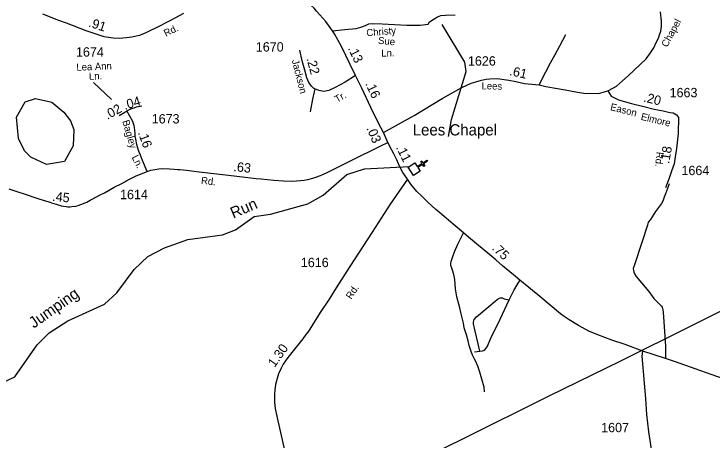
# Model space of a CAD drawing. Extents: x 2093524 to 2270757, y 289120 to 570408.
# Drawn here: x 2129291 to 2138622, y 539409 to 545096 of the extents above; entities that cross this region are included whole.
import ezdxf

# ---------------------------------------------------------------- set-up
doc = ezdxf.new("R2010")
doc.units = 0
for name, color, linetype in [('Exist Cultural Church CELL', 7, 'Continuous'), ('Exist Cultural Church Label', 7, 'Continuous'), ('Exist Hydrographic Creek Single Shore', 7, 'Continuous'), ('Exist Hydrographic Creek Single Shore Label', 7, 'Continuous'), ('Exist Hydrographic Pond Under 1500 Sq Ft', 7, 'Continuous'), ('Exist Road Non-System Type 51', 7, 'Continuous'), ('Exist Road Primary US Attributed', 7, 'Continuous'), ('Exist Road Primary US Mileage Hundredths English Label', 7, 'Continuous'), ('Exist Road Secondary Mileage Hundredths English Label', 7, 'Continuous'), ('Exist Road Secondary Type 51 Attributed', 7, 'Continuous'), ('Exist Road Secondary Type 51 Label', 7, 'Continuous'), ('Exist Road Secondary Type 51 Number Label', 7, 'Continuous'), ('Exist Utilities Electrical Transmission Line', 7, 'Continuous')]:
    doc.layers.add(name, color=color, linetype=linetype)

msp = doc.modelspace()

# ---------------------------------------------------------------- linework, layer by layer
at = {"layer": 'Exist Cultural Church CELL'}
msp.add_lwpolyline([(2134650, 543108.7), (2134680.7, 543060.8), (2134744.9, 543101.8), (2134727.7, 543128.7), (2134741.1, 543137.3), (2134758.3, 543110.4), (2134809, 543142.7), (2134817.7, 543129.2), (2134767, 543096.9), (2134784.2, 543069.9), (2134770.7, 543061.3), (2134753.5, 543088.3), (2134689.3, 543047.3), (2134720.2, 542998.6), (2134630.5, 542941.4), (2134560.2, 543051.5)], close=True, dxfattribs=at)
at = {"layer": 'Exist Hydrographic Creek Single Shore'}
for points in [[(2135101.1, 543462.5), (2135138, 543686), (2135335.1, 544328.2), (2135318.1, 544453.2), (2135016, 544957.9)], [(2129006, 540115.7), (2129304.9, 540250.7), (2129603.1, 540677.7), (2129761, 540838.6), (2130009.9, 540997.6), (2130501, 541223.9), (2130666.1, 541374.8), (2130898, 541685), (2131081.1, 541858.4), (2131305, 541975.3), (2131613, 542087.2), (2132079.1, 542146.7), (2132254, 542215.3), (2132503.1, 542390.8), (2132720.1, 542425.8), (2133219.2, 542560), (2133426.1, 542677.3), (2133742, 542953), (2133975, 543030.3), (2134576, 543061.9)]]:
    msp.add_lwpolyline(points, dxfattribs=at)
at = {"layer": 'Exist Hydrographic Pond Under 1500 Sq Ft'}
msp.add_lwpolyline([(2129725.9, 543086.4), (2129516.9, 543185.7), (2129433.9, 543269.4), (2129350, 543435.1), (2129323, 543717.7), (2129439, 543925.4), (2129580.9, 543968.5), (2129797, 543918.2), (2129956, 543787), (2130048, 543670.4), (2130089.9, 543554.7), (2130082.9, 543338.3), (2129967, 543127.5), (2129725.9, 543086.4)], dxfattribs=at)
at = {"layer": 'Exist Road Non-System Type 51'}
msp.add_line((2135448.4, 540586.2), (2135519, 540596.7), dxfattribs=at)
for points in [[(2134825.7, 544960.7), (2134845.4, 544990.3), (2134893.5, 545022.8), (2134951.1, 545057.8), (2134995.6, 545076.9), (2135058.4, 545079.7), (2135186.3, 545085.9)], [(2136311.1, 544150.4), (2136400.6, 544324.6), (2136463, 544443.3), (2136523.3, 544556.1), (2136585.6, 544672.8), (2136666.6, 544823.2)], [(2133313.9, 544097.9), (2133283.6, 543959.1), (2133250.7, 543788.6)], [(2138046.6, 542830.4), (2138025.1, 542768.1), (2137999.7, 542694.6), (2137982.8, 542651), (2137965.7, 542597.3), (2137947.1, 542565.7), (2137864.9, 542457.4), (2137800.8, 542354.7), (2137768.1, 542315.3), (2137759.3, 542275.5), (2137744.5, 542235.8), (2137697.5, 542086.8), (2137659.3, 541977.6), (2137608, 541812.6), (2137580.4, 541733.2), (2137567.7, 541697.4), (2137571.1, 541671.4), (2137578.7, 541649.2), (2137586.2, 541627.1), (2137607.5, 541592.6), (2137677.8, 541507.2), (2137775.4, 541389.3), (2137843.6, 541299.9), (2137898.5, 541244.8), (2137947.5, 541193.9), (2137957.3, 541183.7), (2137964.5, 541147.5), (2137967.9, 541115.5), (2137977.3, 540987.3), (2137989.5, 540795.1), (2137998.8, 540662.9), (2138000.8, 540564.9), (2137999.5, 540496.9)], [(2135578.8, 540053.6), (2135576, 540113.7), (2135546.1, 540220.3), (2135518, 540312.8), (2135491.6, 540393.3), (2135459.1, 540464), (2135443.7, 540496.3), (2135420.6, 540542.8), (2135403.6, 540589.1), (2135377.2, 540669.6), (2135360.5, 540731.9), (2135338.1, 540812.4), (2135310, 540906.9), (2135299.2, 540969.1), (2135280.6, 541039.5), (2135264.1, 541109.8), (2135251.3, 541172.1), (2135212.3, 541320.9), (2135192.5, 541427.2), (2135187.6, 541485.3), (2135183, 541551.4), (2135172.3, 541619.6), (2135153.4, 541674), (2135142, 541702.2), (2135130.7, 541738.4), (2135129.3, 541766.5), (2135133.8, 541790.4), (2135157.2, 541859.9), (2135180.4, 541921.4), (2135222.5, 542024.6), (2135301.4, 542173)], [(2135519, 540596.7), (2135553, 540599.3), (2135581.8, 540609.8), (2135615.8, 540651.6), (2135665.4, 540766.7), (2135790.9, 541023.1), (2135908.6, 541279.5), (2135974, 541405.1), (2136015.8, 541478.4), (2136052, 541537.5)], [(2135519, 540596.7), (2135495.5, 540693.5), (2135456.3, 540863.6), (2135435.3, 540957.7), (2135435.3, 540983.9), (2135440.6, 541017.9), (2135471.9, 541051.9), (2135639.3, 541190.6), (2135723, 541263.8), (2135767.4, 541297.9), (2135788.3, 541305.7), (2135814.5, 541305.7), (2135843.2, 541295.2), (2135908.6, 541279.5)]]:
    msp.add_lwpolyline(points, dxfattribs=at)
at = {"layer": 'Exist Road Primary US Attributed'}
msp.add_line((2134286.6, 543381.8), (2134228.5, 543514.4), dxfattribs=at)
for points in [[(2133550.9, 544872.2), (2133458, 544998.1), (2133380.2, 545083.2), (2133335.3, 545136.1), (2133302, 545172.8), (2133223.5, 545246.4), (2133160.6, 545301.6), (2133103.6, 545352.8), (2132976, 545469.3), (2132901.5, 545542.8), (2132848.5, 545591.9), (2132813.2, 545628.6), (2132770.4, 545685.4), (2132729.1, 545724.3)], [(2133858.1, 544276.1), (2133786.8, 544421.1), (2133669.9, 544662.5), (2133626, 544742.8), (2133575.9, 544832.8), (2133550.9, 544872.2)], [(2134228.5, 543514.4), (2134165.1, 543639.6), (2134063.3, 543847.7), (2133942.5, 544106), (2133858.1, 544276.1)], [(2134550, 542892), (2134509.2, 542950.8), (2134489.8, 542981.2), (2134462.8, 543029.7), (2134432.1, 543096.3), (2134407.2, 543148.8), (2134366.8, 543227.6), (2134339.8, 543280.2), (2134286.6, 543381.8)], [(2137695.7, 540597), (2137459.2, 540681.7), (2137280.5, 540743.3), (2137095.9, 540813), (2136974.9, 540861.5), (2136836.5, 540938.2), (2136714, 541012.7), (2136646.9, 541058), (2136597.6, 541091), (2136295.1, 541346.6), (2136053.8, 541544.1), (2135966.1, 541613.7), (2135820.5, 541732.6), (2135733.3, 541815.5), (2135651.5, 541880), (2135472.5, 542029.5), (2135366.3, 542117.7), (2135301.4, 542173), (2135159.9, 542291.8), (2135069.4, 542369.6), (2134929.8, 542486.4), (2134823.8, 542584.5), (2134741.3, 542662.2), (2134676.7, 542727.5), (2134594.6, 542825.1), (2134550, 542892)], [(2140656.3, 539599.5), (2140404.1, 539685.8), (2139949.8, 539827.8), (2139661.9, 539929.5), (2139214.9, 540076.5), (2138837.4, 540202.1), (2138625, 540278.3), (2138394.7, 540361), (2138134.5, 540450.2), (2137999.5, 540496.9), (2137695.7, 540597)]]:
    msp.add_lwpolyline(points, dxfattribs=at)
at = {"layer": 'Exist Road Secondary Type 51 Attributed'}
for points in [[(2129672.9, 545097.8), (2129885.1, 545013.5), (2129988.4, 544977.5), (2130250.3, 544874.2), (2130492.7, 544795.3), (2130616.3, 544776.9), (2130696.3, 544775.3), (2130744.3, 544776.3), (2130796.4, 544781.2), (2130864.6, 544791.9), (2130924.9, 544806.7), (2130973, 544815.7), (2131015.4, 544832.8), (2131049.7, 544846.1), (2131112.3, 544876.9), (2131195.1, 544917.2), (2131387, 545015.3), (2131560.8, 545105.8)], [(2137230.6, 544069.5), (2137306.2, 544108.4), (2137342.7, 544133.7), (2137423.7, 544203), (2137501.4, 544269.4), (2137742, 544499.6), (2137801.5, 544576.4), (2137844.9, 544643.5), (2137874.3, 544714.9), (2137905.5, 544772.3), (2137920.4, 544820), (2137937.4, 544867.6), (2137946.6, 544927.4), (2137946.1, 545001.4), (2137934.5, 545123.6)], [(2133550.9, 544872.2), (2133715.8, 544890.7), (2133866.6, 544903.1), (2133927.4, 544918.6), (2133989.6, 544944.1), (2134036.2, 544963.1), (2134084.9, 544969.5), (2134214.6, 544964.2), (2134543.8, 544945.1), (2134720.4, 544945.8), (2134825.7, 544960.7)], [(2133858.1, 544276.1), (2133716.9, 544187.9), (2133586.4, 544113.6), (2133498, 544074.5), (2133433.7, 544063.4), (2133366.9, 544075), (2133313.9, 544097.9), (2133295.6, 544104.8), (2133267.5, 544133.2), (2133234.4, 544182.4), (2133207.3, 544243.7), (2133177.2, 544346.1), (2133143.5, 544470.1), (2133112.4, 544612.7)], [(2134228.5, 543514.4), (2134471.2, 543647.5), (2134641.1, 543742), (2135016.8, 543966.3), (2135278.9, 544114), (2135403.2, 544173.3), (2135465.4, 544191.7), (2135540.3, 544214.3), (2135602.4, 544225.6), (2135653.3, 544229.8), (2135756.4, 544234.1), (2135844.6, 544219.8), (2135906.4, 544212.5), (2136000.1, 544196.7), (2136115.5, 544170.3), (2136311.1, 544150.4), (2136398.6, 544126.7), (2136558.1, 544101.4), (2136709.6, 544074.4), (2136823.1, 544054.1), (2136906.8, 544038.4), (2137105.8, 544033.4), (2137230.6, 544069.5)], [(2137230.6, 544069.5), (2137273.9, 543998.1), (2137371.4, 543951.5), (2137544, 543901.6), (2137709.2, 543862.3), (2137850.5, 543827.5), (2137968, 543803.1), (2138059.5, 543781.3), (2138100.5, 543776.3), (2138145.7, 543748), (2138173.9, 543714.1)], [(2130699.4, 543739.6), (2130772.2, 543785.8), (2130801.3, 543802.1)], [(2130801.3, 543802.1), (2130817.4, 543811), (2130844.9, 543827.8), (2130862.6, 543834.9), (2130879.6, 543839.4), (2130897.8, 543845.4), (2130930.6, 543854.6), (2131000, 543872.2)], [(2131073.2, 542993.6), (2131011, 543140.4), (2130980.3, 543213), (2130964.5, 543253.4), (2130954, 543279.4), (2130945.1, 543305.5), (2130932.7, 543355.6), (2130918, 543426.6), (2130912.5, 543465.5), (2130910.6, 543496.5), (2130907.5, 543542.7), (2130901.2, 543584.8), (2130897.2, 543605), (2130890.4, 543629.5), (2130879.4, 543661), (2130801.3, 543802.1)], [(2138173.9, 543714.1), (2138168.3, 543499.4), (2138147.1, 543301.5), (2138128.7, 543191.3), (2138116, 543095.3), (2138082.1, 542997.8), (2138051, 542903.1), (2138000.2, 542775.9)], [(2131073.2, 542993.6), (2131122.7, 543009.6), (2131173.6, 543019.2), (2131226.2, 543028.5), (2131278.4, 543032), (2131368.6, 543029), (2131430.7, 543026.1), (2131481.7, 543021), (2131509.4, 543018.4), (2131596.4, 543009.8), (2131766, 542990.1), (2131805.8, 542985), (2132235.1, 542934.5), (2132417.1, 542912.5), (2132530.7, 542900.7), (2132595.8, 542893.3), (2132764.5, 542876.1), (2132892.1, 542867.4), (2133005.2, 542864.2), (2133067.1, 542867.9), (2133123.1, 542873.3), (2133168.7, 542878.3), (2133220.1, 542888.7), (2133284.4, 542905.4), (2133326.6, 542918.6), (2133387.1, 542939.4), (2133430.1, 542958.9), (2133466.9, 542975.7), (2133495.5, 542989.6), (2133532.8, 543006.9), (2133665.1, 543073.3), (2133924.3, 543200.5), (2134062.8, 543270.2), (2134115.9, 543296.6), (2134195.1, 543336.3), (2134286.6, 543381.8)], [(2129223.3, 542759.9), (2129355.9, 542717.5), (2129415.9, 542697.5), (2129609.3, 542633.4), (2129682.6, 542611.6), (2129756.3, 542586.4), (2129805.8, 542572.1), (2129856.5, 542555.9), (2129882.1, 542548.1), (2129911.4, 542539.3), (2129923.3, 542537.1), (2129951.2, 542529.5), (2129989.6, 542524.4), (2130010.2, 542523.6), (2130039.5, 542522.8), (2130064, 542524.4), (2130118.4, 542531.6), (2130151.3, 542540.4), (2130186.5, 542551.9), (2130263.8, 542585.2), (2130311, 542608.9), (2130337.4, 542623.6), (2130443.9, 542680.4), (2130500.1, 542710.8), (2130632.4, 542782.6), (2130732.2, 542834.6), (2130774.3, 542857), (2130798.1, 542871.1), (2130860.5, 542902.3), (2130917.6, 542930.3), (2130992.8, 542964), (2131062.3, 542990.1), (2131073.2, 542993.6)], [(2134550, 542892), (2134321.3, 542558.6), (2134079.7, 542181.5), (2133782.6, 541723.6), (2133598.9, 541439.3), (2133503.9, 541291.2), (2133382.3, 541109.7), (2133281, 540947.7), (2133245.9, 540890.5), (2133219, 540849), (2133192.4, 540817.5), (2133153.2, 540760.3), (2133116.3, 540713.1), (2133022.1, 540601), (2132950.2, 540508.4), (2132888.5, 540421.7), (2132861.4, 540366.2), (2132827.8, 540290.9), (2132810.6, 540229.3), (2132789, 540147.7), (2132777.5, 540076), (2132774.4, 540022), (2132771.4, 539968.1), (2132774.1, 539908.1), (2132784.5, 539827.9), (2132817.3, 539665.2), (2132922.2, 539215.2)], [(2137820.5, 539227.8), (2137776.3, 539516), (2137751.7, 539747.5), (2137737.6, 539963.4), (2137688.9, 540528.2), (2137695.7, 540597)]]:
    msp.add_lwpolyline(points, dxfattribs=at)
at = {"layer": 'Exist Road Secondary Type 51 Number Label'}
msp.add_lwpolyline([(2130594.2, 543954.6), (2130353, 544182.2)], dxfattribs=at)
at = {"layer": 'Exist Utilities Electrical Transmission Line'}
msp.add_lwpolyline([(2129155.6, 536474.2), (2129855.4, 536806.3), (2132439.3, 538032.6), (2132929.2, 538272.7), (2134099.3, 538846.9), (2135271, 539417.1), (2136445, 539999.2), (2137404.9, 540467.3), (2138344.8, 540933.5), (2138752.8, 541135.5)], dxfattribs=at)

# ---------------------------------------------------------------- texts
at = {"layer": 'Exist Cultural Church Label'}
msp.add_text('Lees Chapel', height=150, dxfattribs=at).set_placement((2134620.9, 543474.8))
at = {"layer": 'Exist Hydrographic Creek Single Shore Label'}
for s, rotation, p in [('Run', 23.29235, (2132222.4, 542363.2)), ('Jumping', 35.08053, (2129555.7, 540893.9))]:
    msp.add_text(s, height=150, rotation=rotation, dxfattribs=at).set_placement(p)
at = {"layer": 'Exist Road Primary US Mileage Hundredths English Label'}
for s, rotation, p in [('.13', 295.84325, (2133751.3, 544637.8)), ('.16', 295.06369, (2133983.5, 544165.9)), ('.03', 293.38289, (2133999.6, 543571.4)), ('.11', 297.14416, (2134393.4, 543312.8)), ('.75', 316.4707, (2135670.8, 541960.9))]:
    msp.add_text(s, height=125, rotation=rotation, dxfattribs=at).set_placement(p)
at = {"layer": 'Exist Road Secondary Mileage Hundredths English Label'}
for s, rotation, p in [('.91', 341.9708, (2130278, 544930.9)), ('.22', 285.17658, (2133200.1, 544500.4)), ('.61', 347.11536, (2135906.4, 544282.3)), ('.04', 16.64404, (2130772.6, 543815.1)), ('.20', 346.16427, (2137697.6, 543929.5)), ('.02', 28.75114, (2130539.7, 543682.3)), ('.16', 290.22038, (2130945.3, 543513)), ('.18', 80.53768, (2138048.7, 543091.3)), ('.63', 354.31387, (2132220.9, 542998.7)), ('.45', 354.31387, (2129798.5, 542602.6)), ('1.30', 54.56212, (2132775, 540370))]:
    msp.add_text(s, height=125, rotation=rotation, dxfattribs=at).set_placement(p)
at = {"layer": 'Exist Road Secondary Type 51 Label'}
for s, rotation, p in [('Chapel', 61.47221, (2138021.2, 544644.2)), ('Rd.', 25.9543, (2131321.8, 544790.4)), ('Christy', 4.76584, (2134005.9, 544797.8)), ('Sue', 354.3798, (2134154.9, 544698.8)), ('Ln.', 0.93953, (2134202, 544526.7)), ('Jackson', 284.15649, (2133004.2, 544476.7)), ('Lea Ann', 2.44286, (2130127.4, 544337.7)), ('Ln.', 2.44286, (2130295.2, 544217.2)), ('Lees', 358.83871, (2135540, 544091)), ('Tr.', 30.411, (2133611.4, 543908.2)), ('Eason', 346.01808, (2137254.4, 543814)), ('Elmore', 346.60019, (2137664, 543684.6)), ('Bagley', 286.11417, (2130737.9, 543666)), ('Rd.', 263.73475, (2137881.2, 543259.1)), ('Ln.', 296.41902, (2130862.1, 543184)), ('Rd.', 353.85923, (2131788.1, 542828.8)), ('Rd.', 56.17939, (2133798.2, 541279.6))]:
    msp.add_text(s, height=95, rotation=rotation, dxfattribs=at).set_placement(p)
at = {"layer": 'Exist Road Secondary Type 51 Number Label'}
for s, p in [('1674', (2130120.1, 544527.1)), ('1670', (2132523.8, 544594.9)), ('1626', (2135359.3, 544407)), ('1663', (2138054.6, 543984.5)), ('1673', (2131132.2, 543634.5)), ('1664', (2138213.1, 542945.1)), ('1614', (2130708.9, 542624)), ('1616', (2133125.8, 541716.4)), ('1607', (2137140, 539513))]:
    msp.add_text(s, height=125, dxfattribs=at).set_placement(p)

doc.saveas('drawing.dxf')
